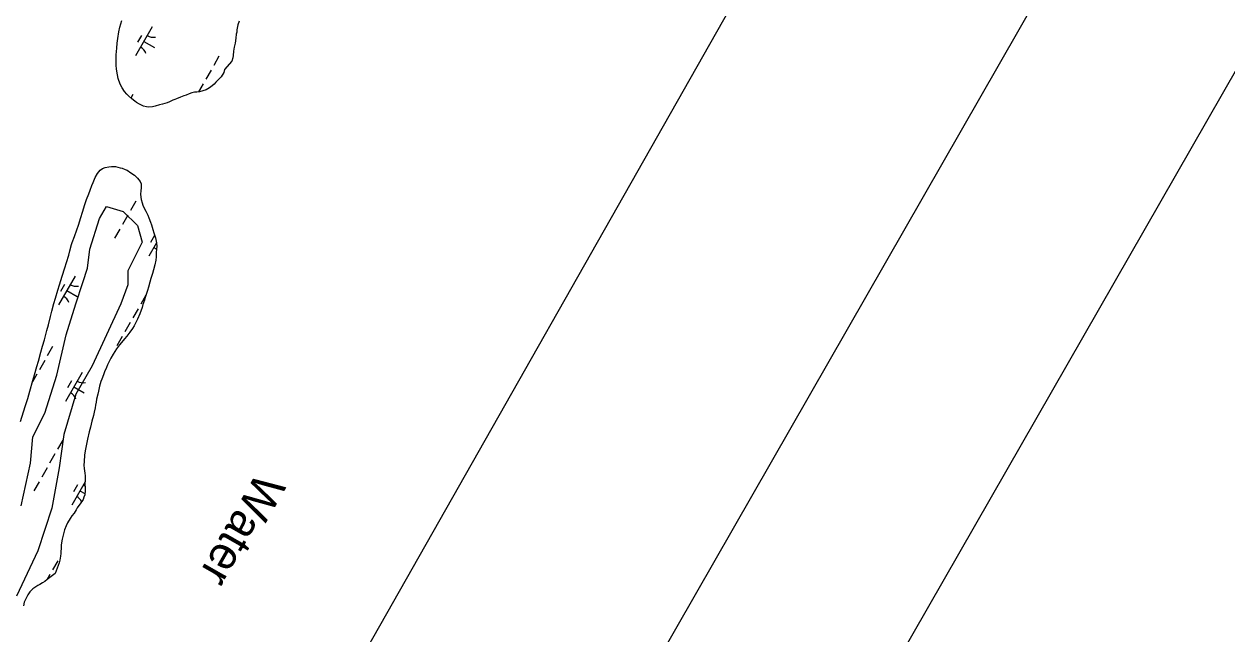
# Model space of a CAD drawing. Extents: x 3930721 to 3950824, y 220441 to 242861.
# Drawn here: x 3941538 to 3943342, y 223159 to 224073 of the extents above; entities that cross this region are included whole.
import ezdxf

# ---------------------------------------------------------------- set-up
doc = ezdxf.new("R2010")
doc.units = 0
for name, color, linetype in [('G-ANNO-NPLT', 7, 'Continuous'), ('V-ANNO-SYMB', 7, 'Continuous'), ('V-GRID-FRAM', 7, 'Continuous'), ('V-RIVR-IDEN', 7, 'Continuous'), ('V-SITE-VEGE', 7, 'Continuous'), ('V-TOPO-SHOR', 7, 'Continuous'), ('V-WETL-SWMP', 7, 'Continuous')]:
    doc.layers.add(name, color=color, linetype=linetype)

msp = doc.modelspace()

# ---------------------------------------------------------------- linework, layer by layer
at = {"layer": 'G-ANNO-NPLT'}
msp.add_lwpolyline([(3940085.2, 242608.2), (3930974, 226699.2), (3941459.4, 220694), (3950570.7, 236603)], close=True, dxfattribs=at)
at = {"layer": 'V-ANNO-SYMB'}
msp.add_lwpolyline([(3939673.1, 241259.6), (3931452.2, 226905.4), (3941395.3, 221210.9), (3949616.1, 235565.1), (3939673.1, 241259.6)], dxfattribs=at)
at = {"layer": 'V-GRID-FRAM'}
msp.add_lwpolyline([(3948829, 235080.9), (3941569.4, 222286.8), (3934009.8, 226348.1), (3941449.6, 239338.6), (3948829, 235080.9)], dxfattribs=at)
at = {"layer": 'V-SITE-VEGE'}
msp.add_lwpolyline([(3941533.7, 223350.9), (3941548, 223415), (3941551.5, 223454.2), (3941569.3, 223489.8), (3941587.1, 223546.8), (3941601.4, 223607.3), (3941615.6, 223653.6), (3941626.3, 223685.7), (3941633.4, 223707.1), (3941637, 223735.6), (3941651.2, 223781.8), (3941661.9, 223799.6), (3941686.8, 223792.5), (3941708.1, 223771.2), (3941715.3, 223746.2), (3941693.9, 223703.5), (3941693.9, 223682.1), (3941683.2, 223653.6), (3941640.5, 223561.1), (3941615.6, 223518.3), (3941597.8, 223457.8), (3941590.7, 223407.9), (3941580, 223347.4), (3941558.7, 223283.3), (3941526.6, 223215.6)], dxfattribs=at)
at = {"layer": 'V-TOPO-SHOR'}
for points in [[(3941730.5, 223949.4), (3941725.3, 223949), (3941721.8, 223949.2), (3941717.4, 223950.3), (3941711.1, 223953.1), (3941706.8, 223955.7), (3941704.2, 223957.8), (3941699.9, 223961.2), (3941694.6, 223966), (3941692.4, 223968.2), (3941688.7, 223972.2), (3941685.1, 223977.9), (3941682.4, 223983.3), (3941679.5, 223991.6), (3941678.3, 223997.1), (3941676.8, 224005.8), (3941676.4, 224011.6), (3941676.1, 224020.9), (3941676.3, 224027.4), (3941677.1, 224037.5), (3941677.8, 224044.8), (3941678.6, 224051.9), (3941680.4, 224062), (3941682, 224068.9), (3941684.7, 224078.6)], [(3941609.4, 223743), (3941610.2, 223746), (3941613.6, 223755), (3941617.4, 223764.7), (3941619.8, 223772), (3941623.2, 223783.5), (3941625.6, 223791.4), (3941629.1, 223802.8), (3941631.7, 223810.1), (3941635.3, 223819), (3941637.3, 223824.5), (3941639.9, 223831.2), (3941641.9, 223836), (3941644.9, 223843.3), (3941648.3, 223849.4), (3941652.3, 223854.3), (3941656, 223856.7), (3941660, 223858.2), (3941665.3, 223859.2), (3941669.3, 223859.7), (3941675.4, 223859.7), (3941682.3, 223857.9), (3941685.3, 223857.1), (3941689.8, 223855.5), (3941692.8, 223854.1), (3941698.3, 223850.5), (3941703.6, 223846.7), (3941708.4, 223842.3), (3941712.3, 223837.4)], [(3941591.5, 223682.4), (3941595.3, 223695.2), (3941599.3, 223708), (3941601.7, 223715.9), (3941605.1, 223727), (3941606.8, 223733.3), (3941609.4, 223743)], [(3941532.9, 223477.6), (3941539.7, 223500.1), (3941543.7, 223511.8), (3941546.9, 223523), (3941551.2, 223538.8), (3941553.6, 223547.3), (3941557.2, 223559.8), (3941559.8, 223568.1), (3941563.5, 223581.5), (3941565.9, 223590.6), (3941568.7, 223600), (3941572.3, 223613.9), (3941574.7, 223622.4), (3941577.6, 223635), (3941579.6, 223642.9), (3941582.8, 223654.2), (3941585.4, 223662.4), (3941588.7, 223674.3), (3941591.5, 223682.4)]]:
    msp.add_lwpolyline(points, dxfattribs=at)
at = {"layer": 'V-WETL-SWMP'}
for p, q in [((3941730.3, 224069.2), (3941705.5, 224025.8)), ((3941714.2, 224056.5), (3941708.2, 224046.1)), ((3941717.9, 224047.5), (3941733.5, 224038.5)), ((3941830.4, 224025.4), (3941822.5, 224011.5)), ((3941818.5, 224004.5), (3941810.5, 223990.6)), ((3941806.6, 223983.7), (3941799.7, 223971.7)), ((3941701.5, 223967.8), (3941698.5, 223962.5)), ((3941705.7, 223807.6), (3941697.8, 223793.7)), ((3941693.8, 223786.8), (3941685.8, 223772.9)), ((3941681.8, 223765.9), (3941673.9, 223752.1)), ((3941733.8, 223756.1), (3941727.9, 223745.7)), ((3941736.5, 223745.2), (3941725.1, 223725.4)), ((3941614.8, 223695.5), (3941589.9, 223652.1)), ((3941598.6, 223682.9), (3941592.7, 223672.5)), ((3941602.4, 223673.8), (3941618, 223664.9)), ((3941720.9, 223666.9), (3941713.2, 223653.5)), ((3941709.2, 223646.5), (3941701.3, 223632.7)), ((3941697.3, 223625.7), (3941689.3, 223611.8)), ((3941581, 223589.8), (3941573, 223575.9)), ((3941685.4, 223604.9), (3941677.4, 223591)), ((3941569.1, 223569), (3941561.1, 223555.1)), ((3941557.1, 223548.2), (3941550.7, 223537)), ((3941625.3, 223551), (3941600.4, 223507.6)), ((3941609.1, 223538.3), (3941603.1, 223527.9)), ((3941612.8, 223529.3), (3941628.4, 223520.3)), ((3941596.4, 223449.6), (3941588.5, 223435.7)), ((3941584.5, 223428.8), (3941576.5, 223414.9)), ((3941572.6, 223407.9), (3941564.6, 223394.1)), ((3941560.6, 223387.1), (3941552.7, 223373.2)), ((3941629.6, 223386.8), (3941609.6, 223351.7)), ((3941618.3, 223382.4), (3941612.3, 223372)), ((3941622, 223373.4), (3941629.3, 223369.2)), ((3941588.7, 223268.6), (3941580.7, 223254.7)), ((3941592.9, 223276), (3941592.7, 223275.5)), ((3941576.8, 223247.7), (3941572.4, 223240.1))]:
    msp.add_line(p, q, dxfattribs=at)
for points in [[(3941766.9, 223961.3), (3941764.1, 223960.3), (3941761.2, 223959.1), (3941756.4, 223956.8), (3941752.6, 223955.4), (3941745.9, 223953.3), (3941741.2, 223952.1), (3941734.6, 223950.2), (3941730.5, 223949.4), (3941725.3, 223949), (3941721.8, 223949.2), (3941717.4, 223950.3), (3941711.1, 223953.1), (3941706.8, 223955.7), (3941704.2, 223957.8), (3941699.9, 223961.2), (3941694.6, 223966), (3941692.4, 223968.2), (3941688.7, 223972.2), (3941685.1, 223977.9), (3941682.4, 223983.3), (3941679.5, 223991.6), (3941678.3, 223997.1), (3941676.8, 224005.8), (3941676.4, 224011.6), (3941676.1, 224020.9), (3941676.3, 224027.4), (3941677.1, 224037.5), (3941677.8, 224044.8), (3941678.6, 224051.9), (3941680.4, 224062), (3941682, 224068.9), (3941684.7, 224078.6)], [(3941860.6, 224077.8), (3941858.8, 224072.2), (3941857.4, 224064.7), (3941857, 224061.2), (3941856.2, 224058.2), (3941855.5, 224052.5), (3941854.5, 224044.8), (3941853.3, 224038.9), (3941852.3, 224032.7), (3941851.6, 224026.4), (3941851, 224023), (3941849.8, 224017.7), (3941838.9, 224005.2), (3941837.5, 224000.9), (3941833.7, 223994.3), (3941830.9, 223991.2), (3941828.2, 223988.6), (3941825.8, 223986.1), (3941823, 223983.5), (3941820.2, 223981), (3941816, 223977.6), (3941811.3, 223974.9), (3941806.1, 223973.3), (3941801.4, 223972), (3941797.2, 223971.2), (3941793.9, 223971.2), (3941789.7, 223970.3), (3941785.9, 223968.7), (3941781.2, 223966.9), (3941777.8, 223965.8), (3941772.9, 223964), (3941766.9, 223961.3)], [(3941532.9, 223477.6), (3941539.7, 223500.1), (3941543.7, 223511.8), (3941546.9, 223523), (3941551.2, 223538.8), (3941553.6, 223547.3), (3941557.2, 223559.8), (3941559.8, 223568.1), (3941563.5, 223581.5), (3941565.9, 223590.6), (3941568.7, 223600), (3941572.3, 223613.9), (3941574.7, 223622.4), (3941577.6, 223635), (3941579.6, 223642.9), (3941582.8, 223654.2), (3941585.4, 223662.4), (3941588.7, 223674.3), (3941591.5, 223682.4), (3941595.3, 223695.2), (3941599.3, 223708), (3941601.7, 223715.9), (3941605.1, 223727), (3941606.8, 223733.3), (3941609.4, 223743), (3941610.2, 223746), (3941613.6, 223755), (3941617.4, 223764.7), (3941619.8, 223772), (3941623.2, 223783.5), (3941625.6, 223791.4), (3941629.1, 223802.8), (3941631.7, 223810.1), (3941635.3, 223819), (3941637.3, 223824.5), (3941639.9, 223831.2), (3941641.9, 223836), (3941644.9, 223843.3), (3941648.3, 223849.4), (3941652.3, 223854.3), (3941656, 223856.7), (3941660, 223858.2), (3941665.3, 223859.2), (3941669.3, 223859.7), (3941675.4, 223859.7), (3941682.3, 223857.9), (3941685.3, 223857.1), (3941689.8, 223855.5), (3941692.8, 223854.1), (3941698.3, 223850.5), (3941703.6, 223846.7), (3941708.4, 223842.3), (3941712.3, 223837.4), (3941713.7, 223833.8), (3941714, 223827.1), (3941713.4, 223823.7), (3941713, 223818), (3941713.9, 223810.5), (3941715.1, 223805.5), (3941716.3, 223801.8), (3941719, 223796.4), (3941720.8, 223792.8), (3941723.5, 223786.9), (3941725.3, 223782.7), (3941727.6, 223776.4), (3941729, 223772.2), (3941731.1, 223765.3), (3941732.7, 223760.4), (3941735, 223752.8), (3941736.5, 223745.3), (3941737.1, 223740.4), (3941736.7, 223735.6), (3941736.3, 223730.9), (3941736.2, 223724.1), (3941735.6, 223719.4), (3941734.4, 223712.1), (3941732.2, 223704.6), (3941730.6, 223699.3), (3941728.3, 223691.8), (3941726.9, 223686.4), (3941724.5, 223678.7), (3941723.1, 223674), (3941721.1, 223667.7), (3941719.9, 223663.3), (3941718.7, 223659.4), (3941716.5, 223652.7), (3941715.1, 223648.1), (3941711.9, 223638.9), (3941708.5, 223630.8), (3941706.5, 223626.8), (3941703.1, 223620.9), (3941700.7, 223617), (3941696.7, 223611.2)], [(3941696.7, 223611.2), (3941692.3, 223605.3), (3941688.9, 223601.4), (3941684.2, 223596.1), (3941681.2, 223592.3), (3941677, 223586.6), (3941671.6, 223578.6), (3941668.4, 223572.6), (3941666.4, 223568.3), (3941663.4, 223562.2), (3941661.6, 223558.4), (3941659, 223551.7), (3941657.2, 223547.4), (3941654.8, 223541.1), (3941653.4, 223537.3), (3941651.2, 223530.4), (3941649.6, 223523.1), (3941648.6, 223518.2), (3941646.9, 223510.9), (3941646.1, 223506.5), (3941645.3, 223502), (3941644.7, 223497.8), (3941643.3, 223491.3), (3941642.1, 223486.4), (3941640, 223478.1), (3941637.6, 223468.8), (3941635.6, 223461.7), (3941633.2, 223450.8), (3941631.6, 223443.5), (3941629.9, 223433.4), (3941628.9, 223426.7), (3941628.1, 223417.4), (3941628, 223412.1)], [(3941628, 223412.1), (3941628.2, 223407.1), (3941629.2, 223400), (3941629.7, 223395.9), (3941629.7, 223388.7), (3941629.5, 223384.2), (3941629.6, 223377.5), (3941629.6, 223373.9), (3941629.2, 223367.6), (3941628, 223363.8), (3941626.8, 223360.3), (3941622.4, 223354), (3941620.2, 223351.2), (3941618, 223348.1), (3941616.2, 223344.7), (3941613.2, 223340), (3941609.8, 223335.7), (3941607.1, 223331.9), (3941603.1, 223325.6), (3941601.1, 223321.1), (3941598.7, 223314.8), (3941597.7, 223310.8), (3941596.2, 223304.9), (3941595.2, 223301.1), (3941594.2, 223295.6), (3941593.8, 223291.8), (3941593.6, 223286.3), (3941593.4, 223283.1), (3941593.3, 223279.6), (3941592.9, 223275.6), (3941591.7, 223269.5), (3941590.9, 223265.2), (3941584.7, 223249.2), (3941578.7, 223245.1), (3941572.8, 223240.5), (3941569.4, 223237.6), (3941566, 223235.2), (3941561.7, 223232.9), (3941558.7, 223231.3), (3941554.1, 223228.6), (3941551.1, 223226.2), (3941547, 223222.1), (3941544, 223217.6), (3941542.2, 223214.4), (3941539.8, 223209.3), (3941538.4, 223206.5), (3941537.4, 223201)]]:
    msp.add_lwpolyline(points, dxfattribs=at)
for centre, start, end in [((3941731.9, 224071.3), 239.4279, 280.9715), ((3941704.4, 224023.4), 19.4279, 60.9715), ((3941724, 223723), 44.0435, 60.9715), ((3941616.3, 223697.7), 239.4279, 280.9715), ((3941588.8, 223649.8), 19.4279, 60.9715), ((3941626.8, 223553.1), 239.4279, 280.9715), ((3941599.3, 223505.2), 19.4279, 60.9715), ((3941635.9, 223397.3), 239.4279, 248.8418), ((3941608.5, 223349.3), 25.2816, 60.9715)]:
    msp.add_arc(centre, 17.6, start, end, dxfattribs=at)

# ---------------------------------------------------------------- texts
at = {"layer": 'V-RIVR-IDEN'}
msp.add_text('Water', height=50, rotation=240.1997, dxfattribs=at).set_placement((3941888.3, 223403.7))

doc.saveas('drawing.dxf')
